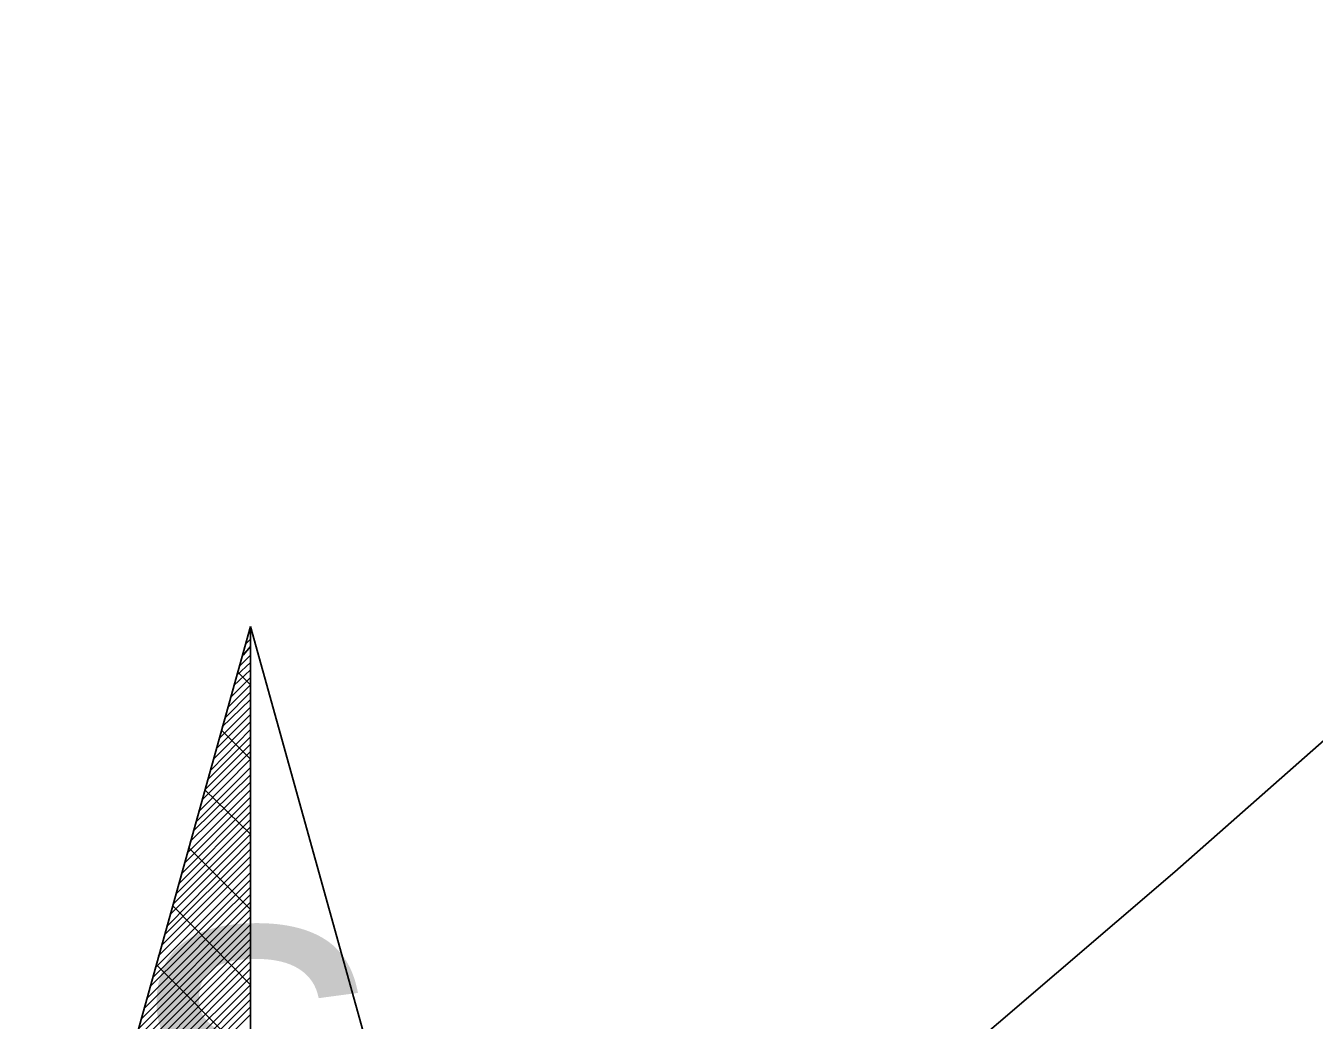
# Model space of a CAD drawing. Extents: x -729889 to -691139, y -995431 to -974354.
# Drawn here: x -725485.199 to -725483.084, y -978435.812 to -978434.179 of the extents above; entities that cross this region are included whole.
import ezdxf

# ---------------------------------------------------------------- set-up
doc = ezdxf.new("R2010")
doc.units = 0
doc.layers.add('Skutečně zaměřené kabelové vedení', color=7, linetype='Continuous')
doc.layers.add('Světelný bod se zemním svítidlem', color=7, linetype='Continuous')

# ---------------------------------------------------------------- blocks, each defined once
blk = doc.blocks.new('Světlo')
at = {"layer": 'Světelný bod se zemním svítidlem'}
for p, q in [((-0.3687, 0.3687), (0, 1.6939)), ((0, 1.6939), (-0.3687, 0.3687)), ((-0.2957, 0.6313), (0, 1.6939)), ((0, 1.6939), (0.3687, 0.3687)), ((0, 0), (0, 1.6939)), ((0, 1.6939), (0.2957, 0.6313)), ((0, 1.6939), (0, -1.3043)), ((-0.0087, 1.6643), (0, 1.673)), ((-0.0035, 1.6817), (0, 1.6852)), ((-0.0122, 1.647), (0, 1.6609)), ((-0.0226, 1.6139), (0, 1.6348)), ((-0.0174, 1.6296), (0, 1.647)), ((-0.0313, 1.5791), (0, 1.6104)), ((-0.0278, 1.5965), (0, 1.6226)), ((0, 1.5983), (-0.0209, 1.6191)), ((-0.0417, 1.5443), (0, 1.5861)), ((-0.0365, 1.5617), (0, 1.5983)), ((-0.047, 1.5287), (0, 1.5739)), ((-0.0557, 1.4939), (0, 1.5496)), ((-0.0504, 1.5113), (0, 1.5617)), ((-0.0643, 1.4591), (0, 1.5252)), ((-0.0609, 1.4765), (0, 1.5374)), ((0, 1.4765), (-0.047, 1.5235)), ((-0.0748, 1.4261), (0, 1.5009)), ((-0.0696, 1.4435), (0, 1.513)), ((-0.08, 1.4087), (0, 1.4887)), ((-0.0887, 1.3739), (0, 1.4626)), ((-0.0835, 1.3913), (0, 1.4765)), ((-0.0991, 1.3409), (0, 1.4383)), ((-0.0939, 1.3583), (0, 1.4504)), ((-0.1026, 1.3235), (0, 1.4261)), ((0, 1.353), (-0.0748, 1.4261)), ((-0.113, 1.2887), (0, 1.4017)), ((-0.1078, 1.3061), (0, 1.4139)), ((-0.1217, 1.2557), (0, 1.3774)), ((-0.1165, 1.273), (0, 1.3896)), ((-0.1322, 1.2209), (0, 1.353)), ((-0.127, 1.2383), (0, 1.3652)), ((-0.1357, 1.2035), (0, 1.3409)), ((-0.1461, 1.1704), (0, 1.3165)), ((-0.1409, 1.1878), (0, 1.3287)), ((0, 1.2296), (-0.1009, 1.3304)), ((-0.1548, 1.1357), (0, 1.2904)), ((-0.1513, 1.153), (0, 1.3043)), ((-0.16, 1.1183), (0, 1.2783)), ((-0.1687, 1.0852), (0, 1.2539)), ((-0.1652, 1.1026), (0, 1.2661)), ((-0.1791, 1.0504), (0, 1.2296)), ((-0.1739, 1.0678), (0, 1.2417)), ((0, 1.1061), (-0.127, 1.2348)), ((-0.1878, 1.0174), (0, 1.2052)), ((-0.1843, 1.033), (0, 1.2174)), ((-0.193, 1), (0, 1.193)), ((-0.2035, 0.9652), (0, 1.1687)), ((-0.1983, 0.9826), (0, 1.1809)), ((-0.2122, 0.9322), (0, 1.1443)), ((-0.207, 0.9478), (0, 1.1565)), ((-0.2174, 0.9148), (0, 1.1322)), ((0, 0.9843), (-0.1548, 1.1391)), ((-0.2261, 0.88), (0, 1.1061)), ((-0.2226, 0.8974), (0, 1.1183)), ((-0.2365, 0.847), (0, 1.0817)), ((-0.2313, 0.8626), (0, 1.0939)), ((-0.2452, 0.8122), (0, 1.0574)), ((-0.24, 0.8296), (0, 1.0696)), ((0, 1.0522), (0, 1.0504))]:
    blk.add_line(p, q, dxfattribs=at)
blk.add_text('s', height=0.6087, dxfattribs=at).set_placement((-0.1939, 0.7324))

msp = doc.modelspace()

# ---------------------------------------------------------------- linework, layer by layer
at = {"layer": 'Skutečně zaměřené kabelové vedení'}
msp.add_lwpolyline([(-725481.535, -978434.3596), (-725481.585, -978434.2448), (-725481.6016, -978434.1787), (-725481.6346, -978434.2117), (-725481.6594, -978434.2448), (-725481.8661, -978434.3854), (-725481.9902, -978434.468), (-725482.2299, -978434.6499), (-725482.3622, -978434.7492), (-725482.6103, -978434.9476), (-725483.3131, -978435.5677), (-725483.8919, -978436.0638), (-725484.1234, -978436.254), (-725484.2722, -978436.3863), (-725484.4706, -978436.5351), (-725484.8878, -978436.8319)], dxfattribs=at)

# ---------------------------------------------------------------- block references
at = {"layer": 'Světelný bod se zemním svítidlem', "xscale": 1.0005800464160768, "yscale": 1.0005800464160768}
msp.add_blockref('Světlo', (-725484.83, -978436.86), dxfattribs=at)

doc.saveas('drawing.dxf')
